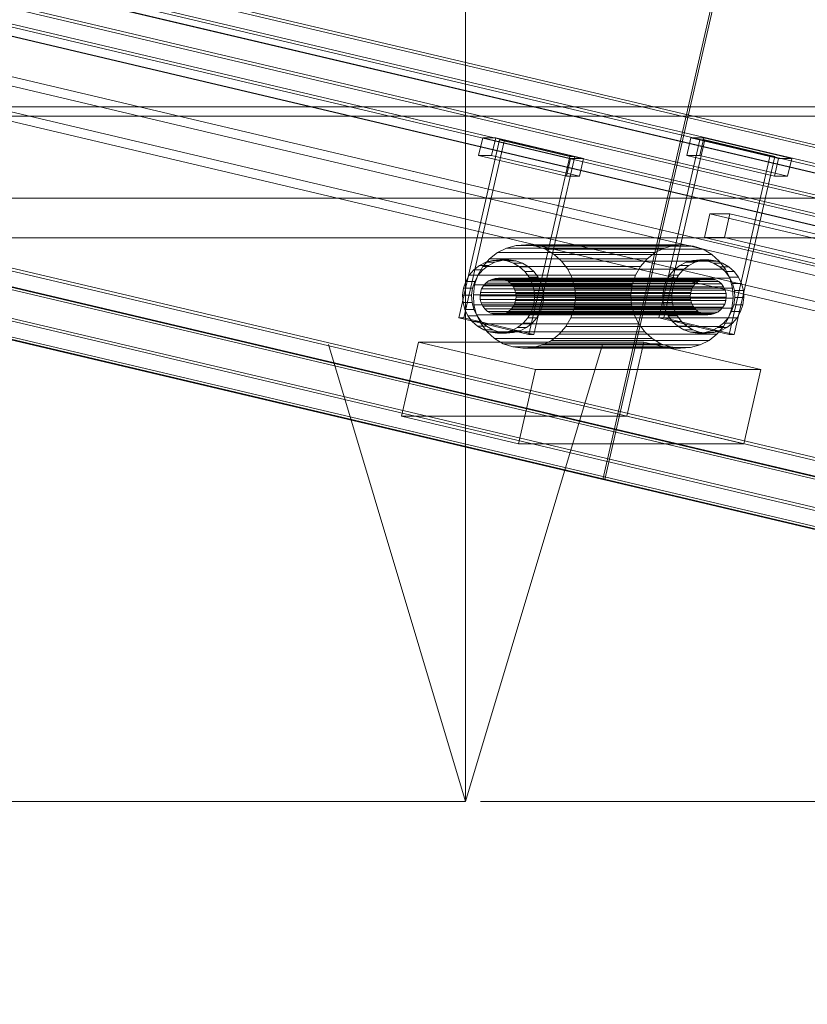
# Model space of a CAD drawing. Header units: millimetres. Extents: x -2233 to 61924, y -68080 to 6847.
# Tile 843 of 1056: x 27349 to 27607, y -67 to 257. Entities that reach past the tile are written whole.
import ezdxf

# ---------------------------------------------------------------- set-up
doc = ezdxf.new("R2010")
doc.units = ezdxf.units.MM
for name, color, linetype, lineweight in [('COTAS_P', 1, 'Continuous', 0), ('lateral_bajante_movil', 7, 'Continuous', 0), ('lateral_C09', 7, 'Continuous', 0), ('lateral_C10', 7, 'Continuous', 0)]:
    doc.layers.add(name, color=color, linetype=linetype, lineweight=lineweight)
doc.dimstyles.new('R19_100', dxfattribs={"dimtxt": 250, "dimasz": 150, "dimexe": 150, "dimexo": 80, "dimgap": 100, "dimtad": 1, "dimtih": 1, "dimtoh": 1, "dimdsep": 46, "dimcen": 0.09, "dimadec": 0, "dimazin": 0, "dimtfac": 1, "dimtdec": 4, "dimtofl": 0, "dimtmove": 0, "dimatfit": 3, "dimfxl": 1, "dimtolj": 1, "dimtzin": 0, "dimarcsym": 0})

# ---------------------------------------------------------------- blocks, each defined once
blk = doc.blocks.new('DIM_R28_17')
at = {"layer": 'COTAS_P'}
for p, q in [((27500, 400), (27900, 400)), ((27900, 400), (27855, 250)), ((27900, 0), (27900, 400)), ((27900, 400), (27945, 250)), ((27900, 0), (27855, 150)), ((27900, 0), (27945, 150)), ((27500, 0), (27900, 0))]:
    blk.add_line(p, q, dxfattribs=at)
blk.add_text('400 P', height=250, rotation=90, dxfattribs=at).set_placement((27800, 200))
blk = doc.blocks.new('DIM_R28_18')
at = {"layer": 'COTAS_P'}
for p, q in [((27500, 600), (27900, 600)), ((27900, 600), (27855, 450)), ((27900, 0), (27900, 600)), ((27900, 600), (27945, 450)), ((27900, 0), (27855, 150)), ((27900, 0), (27945, 150)), ((27500, 0), (27900, 0))]:
    blk.add_line(p, q, dxfattribs=at)
blk.add_text('600 P', height=250, rotation=90, dxfattribs=at).set_placement((27800, 300))
blk = doc.blocks.new('DIM_R28_31')
at = {"layer": 'COTAS_P'}
for p, q in [((26795.07, 0), (26795.07, -900)), ((28805.07, 0), (28805.07, -900)), ((26795.07, -900), (26945.07, -855)), ((28805.07, -900), (28655.07, -855)), ((26795.07, -900), (28805.07, -900)), ((26795.07, -900), (26945.07, -945)), ((28805.07, -900), (28655.07, -945))]:
    blk.add_line(p, q, dxfattribs=at)
blk.add_text('2010 P', height=250, dxfattribs=at).set_placement((27800.07, -800))
blk = doc.blocks.new('DIM_R28_32')
at = {"layer": 'COTAS_P'}
for p, q in [((26795.07, 1320), (27495.07, 1320)), ((27495.07, 1320), (27450.07, 1170)), ((27495.07, 0), (27495.07, 1320)), ((27495.07, 1320), (27540.07, 1170)), ((27495.07, 0), (27450.07, 150)), ((27495.07, 0), (27540.07, 150)), ((26795.07, 0), (27495.07, 0))]:
    blk.add_line(p, q, dxfattribs=at)
blk.add_text('1320 P', height=250, rotation=90, dxfattribs=at).set_placement((27395.07, 660))
blk = doc.blocks.new('DIM_R28_33')
at = {"layer": 'COTAS_P'}
for p, q in [((112.7, 0), (112.7, -2500)), ((61924.13, 0), (61924.13, -2500)), ((112.7, -2500), (262.7, -2455)), ((61924.13, -2500), (61774.13, -2455)), ((112.7, -2500), (61924.13, -2500)), ((112.7, -2500), (262.7, -2545)), ((61924.13, -2500), (61774.13, -2545))]:
    blk.add_line(p, q, dxfattribs=at)
blk.add_text('61811.43 P', height=250, dxfattribs=at).set_placement((31018.42, -2400))

msp = doc.modelspace()

# ---------------------------------------------------------------- linework, layer by layer
at = {"layer": 'lateral_bajante_movil'}
for p, q in [((26950.067, 225), (28253.576, 225)), ((26950.067, 185), (28253.576, 185))]:
    msp.add_line(p, q, dxfattribs=at)
at = {"layer": 'lateral_C09'}
for p, q in [((27755, 228.002), (27245, 228.002)), ((27755, 198.002), (27245, 198.002))]:
    msp.add_line(p, q, dxfattribs=at)
at = {"layer": 'lateral_C10'}
for p, q in [((27727.139, 170.516), (18892.629, 2252.211)), ((18896.739, 2252.211), (27731.249, 170.516)), ((27797.008, 170.516), (18962.499, 2252.211)), ((18966.609, 2252.211), (27801.118, 170.516)), ((18891.289, 2246.367), (27725.799, 164.672)), ((27729.909, 164.672), (18895.399, 2246.367)), ((18961.159, 2246.367), (27795.668, 164.672)), ((27799.778, 164.672), (18965.269, 2246.367)), ((27725.129, 161.75), (18890.619, 2243.445)), ((18891.277, 2243.445), (27725.787, 161.75)), ((27798.451, 161.75), (18963.941, 2243.445)), ((18964.599, 2243.445), (27799.108, 161.75)), ((27664.175, 151.298), (18964.175, 2201.298)), ((19013.494, 2201.298), (27713.494, 151.298)), ((18963.505, 2198.376), (27663.505, 148.376)), ((27712.824, 148.376), (19012.824, 2198.376)), ((27704.808, 73.112), (18870.298, 2154.807)), ((18874.408, 2154.807), (27708.918, 73.112)), ((27774.677, 73.112), (18940.167, 2154.807)), ((18944.277, 2154.807), (27778.787, 73.112)), ((18868.958, 2148.963), (27703.468, 67.268)), ((27704.125, 67.268), (18869.616, 2148.963)), ((27707.578, 67.268), (18873.068, 2148.963)), ((18938.828, 2148.963), (27773.337, 67.268)), ((18942.28, 2148.963), (27776.79, 67.268)), ((27777.447, 67.268), (18942.938, 2148.963)), ((26389.116, 376.972), (27540.135, 105.755)), ((27540.792, 105.755), (26389.773, 376.972)), ((26462.438, 376.972), (27613.456, 105.755)), ((27614.114, 105.755), (26463.095, 376.972)), ((27577.427, 268.419), (27540.135, 105.755)), ((27540.792, 105.755), (27578.085, 268.419)), ((27492.786, 158.753), (27506.185, 217.195)), ((27494.43, 158.753), (27507.829, 217.195)), ((27499.332, 212.03), (27500.672, 217.874)), ((27529.496, 211.082), (27500.672, 217.874)), ((27500.672, 217.874), (27504.947, 217.874)), ((27503.607, 212.03), (27504.947, 217.874)), ((27504.947, 217.874), (27533.77, 211.082)), ((27529.244, 211.761), (27506.185, 217.195)), ((27506.185, 217.195), (27507.829, 217.195)), ((27507.829, 217.195), (27530.888, 211.761)), ((27558.546, 158.753), (27571.945, 217.195)), ((27560.19, 158.753), (27573.589, 217.195)), ((27567.722, 212.03), (27569.062, 217.874)), ((27597.886, 211.082), (27569.062, 217.874)), ((27569.062, 217.874), (27573.337, 217.874)), ((27595.003, 211.761), (27571.945, 217.195)), ((27571.945, 217.195), (27573.589, 217.195)), ((27571.997, 212.03), (27573.337, 217.874)), ((27573.337, 217.874), (27602.16, 211.082)), ((27573.589, 217.195), (27596.647, 211.761)), ((27503.607, 212.03), (27499.332, 212.03)), ((27499.332, 212.03), (27528.156, 205.238)), ((27532.43, 205.238), (27503.607, 212.03)), ((27529.244, 211.761), (27515.845, 153.319)), ((27517.489, 153.319), (27530.888, 211.761)), ((27529.496, 211.082), (27528.156, 205.238)), ((27530.888, 211.761), (27529.244, 211.761)), ((27533.77, 211.082), (27529.496, 211.082)), ((27532.43, 205.238), (27533.77, 211.082)), ((27571.997, 212.03), (27567.722, 212.03)), ((27567.722, 212.03), (27596.546, 205.238)), ((27600.82, 205.238), (27571.997, 212.03)), ((27595.003, 211.761), (27581.605, 153.319)), ((27583.249, 153.319), (27596.647, 211.761)), ((27596.647, 211.761), (27595.003, 211.761)), ((27597.886, 211.082), (27596.546, 205.238)), ((27602.16, 211.082), (27597.886, 211.082)), ((27600.82, 205.238), (27602.16, 211.082)), ((27528.156, 205.238), (27532.43, 205.238)), ((27596.546, 205.238), (27600.82, 205.238)), ((27573.528, 185.152), (27575.314, 192.944)), ((27738.647, 154.458), (27575.314, 192.944)), ((27575.314, 192.944), (27581.89, 192.944)), ((27580.104, 185.152), (27581.89, 192.944)), ((27581.89, 192.944), (27745.223, 154.458)), ((27580.104, 185.152), (27573.528, 185.152)), ((27573.528, 185.152), (27736.861, 146.665)), ((27743.437, 146.665), (27580.104, 185.152)), ((27508.44, 181.682), (27505.493, 180.206)), ((27511.615, 182.547), (27508.44, 181.682)), ((27508.44, 181.682), (27560.226, 181.682)), ((27514.895, 182.767), (27511.615, 182.547)), ((27511.615, 182.547), (27563.4, 182.547)), ((27518.154, 182.335), (27514.895, 182.767)), ((27514.895, 182.767), (27566.68, 182.767)), ((27521.268, 181.266), (27518.154, 182.335)), ((27518.154, 182.335), (27569.94, 182.335)), ((27524.116, 179.602), (27521.268, 181.266)), ((27521.268, 181.266), (27573.053, 181.266)), ((27557.279, 180.206), (27560.226, 181.682)), ((27560.226, 181.682), (27563.4, 182.547)), ((27563.4, 182.547), (27566.68, 182.767)), ((27566.68, 182.767), (27569.94, 182.335)), ((27569.94, 182.335), (27573.053, 181.266)), ((27573.053, 181.266), (27575.901, 179.602)), ((27502.886, 178.176), (27500.721, 175.669)), ((27505.493, 180.206), (27502.886, 178.176)), ((27502.886, 178.176), (27554.672, 178.176)), ((27506.27, 177.77), (27503.955, 177.615)), ((27505.493, 180.206), (27557.279, 180.206)), ((27508.571, 177.465), (27506.27, 177.77)), ((27506.27, 177.77), (27509.229, 177.77)), ((27506.914, 177.615), (27509.229, 177.77)), ((27509.229, 177.77), (27511.53, 177.465)), ((27526.589, 177.406), (27524.116, 179.602)), ((27524.116, 179.602), (27575.901, 179.602)), ((27552.506, 175.669), (27554.672, 178.176)), ((27554.672, 178.176), (27557.279, 180.206)), ((27572.03, 177.77), (27569.715, 177.615)), ((27574.331, 177.465), (27572.03, 177.77)), ((27572.03, 177.77), (27574.989, 177.77)), ((27572.674, 177.615), (27574.989, 177.77)), ((27574.989, 177.77), (27577.29, 177.465)), ((27575.901, 179.602), (27578.374, 177.406)), ((27497.794, 174.529), (27496.265, 172.759)), ((27499.634, 175.962), (27497.794, 174.529)), ((27497.794, 174.529), (27500.753, 174.529)), ((27500.721, 175.669), (27499.079, 172.781)), ((27499.224, 172.759), (27500.753, 174.529)), ((27501.714, 177.004), (27499.634, 175.962)), ((27499.634, 175.962), (27502.593, 175.962)), ((27500.721, 175.669), (27552.506, 175.669)), ((27500.753, 174.529), (27502.593, 175.962)), ((27503.955, 177.615), (27501.714, 177.004)), ((27501.714, 177.004), (27504.673, 177.004)), ((27502.593, 175.962), (27504.673, 177.004)), ((27503.955, 177.615), (27506.914, 177.615)), ((27504.673, 177.004), (27506.914, 177.615)), ((27510.769, 176.71), (27508.571, 177.465)), ((27508.571, 177.465), (27511.53, 177.465)), ((27512.779, 175.535), (27510.769, 176.71)), ((27510.769, 176.71), (27513.728, 176.71)), ((27511.53, 177.465), (27513.728, 176.71)), ((27514.525, 173.985), (27512.779, 175.535)), ((27512.779, 175.535), (27515.738, 175.535)), ((27513.728, 176.71), (27515.738, 175.535)), ((27515.738, 175.535), (27517.484, 173.985)), ((27528.592, 174.763), (27526.589, 177.406)), ((27526.589, 177.406), (27578.374, 177.406)), ((27530.048, 171.776), (27528.592, 174.763)), ((27528.592, 174.763), (27580.377, 174.763)), ((27550.865, 172.781), (27552.506, 175.669)), ((27563.553, 174.529), (27562.025, 172.759)), ((27565.393, 175.962), (27563.553, 174.529)), ((27563.553, 174.529), (27566.512, 174.529)), ((27564.984, 172.759), (27566.512, 174.529)), ((27567.474, 177.004), (27565.393, 175.962)), ((27565.393, 175.962), (27568.352, 175.962)), ((27566.512, 174.529), (27568.352, 175.962)), ((27569.715, 177.615), (27567.474, 177.004)), ((27567.474, 177.004), (27570.433, 177.004)), ((27568.352, 175.962), (27570.433, 177.004)), ((27569.715, 177.615), (27572.674, 177.615)), ((27570.433, 177.004), (27572.674, 177.615)), ((27576.528, 176.71), (27574.331, 177.465)), ((27574.331, 177.465), (27577.29, 177.465)), ((27578.539, 175.535), (27576.528, 176.71)), ((27576.528, 176.71), (27579.488, 176.71)), ((27577.29, 177.465), (27579.488, 176.71)), ((27578.374, 177.406), (27580.377, 174.763)), ((27580.284, 173.985), (27578.539, 175.535)), ((27578.539, 175.535), (27581.498, 175.535)), ((27579.488, 176.71), (27581.498, 175.535)), ((27580.377, 174.763), (27581.833, 171.776)), ((27581.498, 175.535), (27583.244, 173.985)), ((27496.265, 172.759), (27495.106, 170.721)), ((27496.265, 172.759), (27499.224, 172.759)), ((27499.079, 172.781), (27498.025, 169.625)), ((27498.065, 170.721), (27499.224, 172.759)), ((27499.079, 172.781), (27550.865, 172.781)), ((27503.638, 171.39), (27502.598, 170.869)), ((27504.759, 171.695), (27503.638, 171.39)), ((27503.638, 171.39), (27572.686, 171.39)), ((27505.916, 171.773), (27504.759, 171.695)), ((27504.759, 171.695), (27573.806, 171.695)), ((27507.067, 171.62), (27505.916, 171.773)), ((27505.916, 171.773), (27574.964, 171.773)), ((27508.166, 171.243), (27507.067, 171.62)), ((27507.067, 171.62), (27576.114, 171.62)), ((27515.939, 172.12), (27514.525, 173.985)), ((27514.525, 173.985), (27517.484, 173.985)), ((27516.966, 170.011), (27515.939, 172.12)), ((27515.939, 172.12), (27518.898, 172.12)), ((27517.484, 173.985), (27518.898, 172.12)), ((27518.898, 172.12), (27519.926, 170.011)), ((27530.901, 168.557), (27530.048, 171.776)), ((27530.048, 171.776), (27581.833, 171.776)), ((27549.81, 169.625), (27550.865, 172.781)), ((27562.025, 172.759), (27560.866, 170.721)), ((27562.025, 172.759), (27564.984, 172.759)), ((27563.825, 170.721), (27564.984, 172.759)), ((27571.646, 170.869), (27572.686, 171.39)), ((27572.686, 171.39), (27573.806, 171.695)), ((27573.806, 171.695), (27574.964, 171.773)), ((27574.964, 171.773), (27576.114, 171.62)), ((27576.114, 171.62), (27577.213, 171.243)), ((27581.698, 172.12), (27580.284, 173.985)), ((27580.284, 173.985), (27583.244, 173.985)), ((27582.726, 170.011), (27581.698, 172.12)), ((27581.698, 172.12), (27584.657, 172.12)), ((27581.833, 171.776), (27582.686, 168.557)), ((27583.244, 173.985), (27584.657, 172.12)), ((27584.657, 172.12), (27585.685, 170.011)), ((27494.362, 168.493), (27494.061, 166.16)), ((27495.106, 170.721), (27494.362, 168.493)), ((27497.321, 168.493), (27494.362, 168.493)), ((27495.106, 170.721), (27498.065, 170.721)), ((27497.02, 166.16), (27497.321, 168.493)), ((27497.321, 168.493), (27498.065, 170.721)), ((27498.025, 169.625), (27497.598, 166.32)), ((27549.81, 169.625), (27498.025, 169.625)), ((27500.334, 168.249), (27499.962, 167.135)), ((27500.914, 169.268), (27500.334, 168.249)), ((27500.334, 168.249), (27569.382, 168.249)), ((27501.678, 170.152), (27500.914, 169.268)), ((27500.914, 169.268), (27569.961, 169.268)), ((27502.598, 170.869), (27501.678, 170.152)), ((27501.678, 170.152), (27570.726, 170.152)), ((27502.598, 170.869), (27571.646, 170.869)), ((27509.171, 170.656), (27508.166, 171.243)), ((27508.166, 171.243), (27577.213, 171.243)), ((27510.044, 169.881), (27509.171, 170.656)), ((27509.171, 170.656), (27578.218, 170.656)), ((27510.751, 168.948), (27510.044, 169.881)), ((27510.044, 169.881), (27579.091, 169.881)), ((27511.264, 167.894), (27510.751, 168.948)), ((27510.751, 168.948), (27579.798, 168.948)), ((27517.569, 167.739), (27516.966, 170.011)), ((27516.966, 170.011), (27519.926, 170.011)), ((27519.926, 170.011), (27520.528, 167.739)), ((27531.118, 165.232), (27530.901, 168.557)), ((27530.901, 168.557), (27582.686, 168.557)), ((27549.383, 166.32), (27549.81, 169.625)), ((27560.121, 168.493), (27559.82, 166.16)), ((27560.866, 170.721), (27560.121, 168.493)), ((27563.081, 168.493), (27560.121, 168.493)), ((27560.866, 170.721), (27563.825, 170.721)), ((27562.779, 166.16), (27563.081, 168.493)), ((27563.081, 168.493), (27563.825, 170.721)), ((27569.01, 167.135), (27569.382, 168.249)), ((27569.382, 168.249), (27569.961, 169.268)), ((27569.961, 169.268), (27570.726, 170.152)), ((27570.726, 170.152), (27571.646, 170.869)), ((27577.213, 171.243), (27578.218, 170.656)), ((27578.218, 170.656), (27579.091, 169.881)), ((27579.091, 169.881), (27579.798, 168.948)), ((27579.798, 168.948), (27580.312, 167.894)), ((27582.686, 168.557), (27582.904, 165.232)), ((27583.328, 167.739), (27582.726, 170.011)), ((27582.726, 170.011), (27585.685, 170.011)), ((27585.685, 170.011), (27586.287, 167.739)), ((27494.061, 166.16), (27494.214, 163.813)), ((27494.061, 166.16), (27497.02, 166.16)), ((27497.173, 163.813), (27497.02, 166.16)), ((27497.598, 166.32), (27497.815, 162.995)), ((27497.598, 166.32), (27549.383, 166.32)), ((27499.962, 167.135), (27499.812, 165.968)), ((27499.812, 165.968), (27499.888, 164.795)), ((27499.812, 165.968), (27568.859, 165.968)), ((27569.01, 167.135), (27499.962, 167.135)), ((27511.566, 166.758), (27511.264, 167.894)), ((27511.264, 167.894), (27580.312, 167.894)), ((27511.492, 164.418), (27511.642, 165.584)), ((27511.642, 165.584), (27511.566, 166.758)), ((27511.566, 166.758), (27580.613, 166.758)), ((27511.642, 165.584), (27580.69, 165.584)), ((27517.421, 163.059), (27517.722, 165.392)), ((27517.722, 165.392), (27517.569, 167.739)), ((27517.569, 167.739), (27520.528, 167.739)), ((27517.722, 165.392), (27520.681, 165.392)), ((27520.681, 165.392), (27520.38, 163.059)), ((27520.528, 167.739), (27520.681, 165.392)), ((27530.691, 161.928), (27531.118, 165.232)), ((27531.118, 165.232), (27582.904, 165.232)), ((27549.601, 162.995), (27549.383, 166.32)), ((27559.82, 166.16), (27559.974, 163.813)), ((27559.82, 166.16), (27562.779, 166.16)), ((27562.933, 163.813), (27562.779, 166.16)), ((27568.859, 165.968), (27569.01, 167.135)), ((27568.936, 164.795), (27568.859, 165.968)), ((27580.312, 167.894), (27580.613, 166.758)), ((27580.69, 165.584), (27580.539, 164.418)), ((27580.613, 166.758), (27580.69, 165.584)), ((27582.904, 165.232), (27582.477, 161.928)), ((27583.18, 163.059), (27583.482, 165.392)), ((27583.482, 165.392), (27583.328, 167.739)), ((27583.328, 167.739), (27586.287, 167.739)), ((27583.482, 165.392), (27586.441, 165.392)), ((27586.441, 165.392), (27586.139, 163.059)), ((27586.287, 167.739), (27586.441, 165.392)), ((27494.214, 163.813), (27494.816, 161.541)), ((27494.214, 163.813), (27497.173, 163.813)), ((27497.775, 161.541), (27497.173, 163.813)), ((27497.815, 162.995), (27498.668, 159.777)), ((27497.815, 162.995), (27549.601, 162.995)), ((27499.888, 164.795), (27500.189, 163.659)), ((27499.888, 164.795), (27568.936, 164.795)), ((27500.189, 163.659), (27500.703, 162.604)), ((27500.189, 163.659), (27569.237, 163.659)), ((27500.703, 162.604), (27501.41, 161.672)), ((27500.703, 162.604), (27569.751, 162.604)), ((27501.41, 161.672), (27502.283, 160.897)), ((27501.41, 161.672), (27570.458, 161.672)), ((27509.776, 161.4), (27510.54, 162.285)), ((27510.54, 162.285), (27511.119, 163.304)), ((27510.54, 162.285), (27579.588, 162.285)), ((27511.119, 163.304), (27511.492, 164.418)), ((27511.119, 163.304), (27580.167, 163.304)), ((27511.492, 164.418), (27580.539, 164.418)), ((27516.676, 160.831), (27517.421, 163.059)), ((27517.421, 163.059), (27520.38, 163.059)), ((27520.38, 163.059), (27519.636, 160.831)), ((27529.637, 158.771), (27530.691, 161.928)), ((27530.691, 161.928), (27582.477, 161.928)), ((27550.454, 159.777), (27549.601, 162.995)), ((27559.974, 163.813), (27560.576, 161.541)), ((27559.974, 163.813), (27562.933, 163.813)), ((27563.535, 161.541), (27562.933, 163.813)), ((27569.237, 163.659), (27568.936, 164.795)), ((27569.751, 162.604), (27569.237, 163.659)), ((27570.458, 161.672), (27569.751, 162.604)), ((27571.331, 160.897), (27570.458, 161.672)), ((27579.588, 162.285), (27578.823, 161.4)), ((27580.167, 163.304), (27579.588, 162.285)), ((27580.539, 164.418), (27580.167, 163.304)), ((27582.477, 161.928), (27581.422, 158.771)), ((27582.436, 160.831), (27583.18, 163.059)), ((27583.18, 163.059), (27586.139, 163.059)), ((27586.139, 163.059), (27585.395, 160.831)), ((27494.43, 158.753), (27492.786, 158.753)), ((27492.786, 158.753), (27515.845, 153.319)), ((27517.489, 153.319), (27494.43, 158.753)), ((27494.816, 161.541), (27495.844, 159.432)), ((27494.816, 161.541), (27497.775, 161.541)), ((27495.844, 159.432), (27497.258, 157.567)), ((27495.844, 159.432), (27498.803, 159.432)), ((27498.803, 159.432), (27497.775, 161.541)), ((27498.668, 159.777), (27500.124, 156.789)), ((27498.668, 159.777), (27550.454, 159.777)), ((27500.217, 157.567), (27498.803, 159.432)), ((27502.283, 160.897), (27503.288, 160.309)), ((27502.283, 160.897), (27571.331, 160.897)), ((27503.288, 160.309), (27504.387, 159.932)), ((27503.288, 160.309), (27572.336, 160.309)), ((27504.387, 159.932), (27505.537, 159.779)), ((27504.387, 159.932), (27573.435, 159.932)), ((27505.537, 159.779), (27506.695, 159.857)), ((27505.537, 159.779), (27574.585, 159.779)), ((27506.695, 159.857), (27507.816, 160.162)), ((27506.695, 159.857), (27575.743, 159.857)), ((27507.816, 160.162), (27508.856, 160.683)), ((27507.816, 160.162), (27576.863, 160.162)), ((27508.856, 160.683), (27509.776, 161.4)), ((27508.856, 160.683), (27577.903, 160.683)), ((27509.776, 161.4), (27578.823, 161.4)), ((27513.989, 157.024), (27515.518, 158.793)), ((27515.518, 158.793), (27516.676, 160.831)), ((27515.518, 158.793), (27518.477, 158.793)), ((27516.676, 160.831), (27519.636, 160.831)), ((27518.477, 158.793), (27516.948, 157.024)), ((27519.636, 160.831), (27518.477, 158.793)), ((27527.995, 155.884), (27529.637, 158.771)), ((27529.637, 158.771), (27581.422, 158.771)), ((27551.91, 156.789), (27550.454, 159.777)), ((27560.19, 158.753), (27558.546, 158.753)), ((27558.546, 158.753), (27581.605, 153.319)), ((27583.249, 153.319), (27560.19, 158.753)), ((27560.576, 161.541), (27561.604, 159.432)), ((27560.576, 161.541), (27563.535, 161.541)), ((27561.604, 159.432), (27563.017, 157.567)), ((27561.604, 159.432), (27564.563, 159.432)), ((27564.563, 159.432), (27563.535, 161.541)), ((27565.977, 157.567), (27564.563, 159.432)), ((27572.336, 160.309), (27571.331, 160.897)), ((27573.435, 159.932), (27572.336, 160.309)), ((27574.585, 159.779), (27573.435, 159.932)), ((27575.743, 159.857), (27574.585, 159.779)), ((27576.863, 160.162), (27575.743, 159.857)), ((27577.903, 160.683), (27576.863, 160.162)), ((27578.823, 161.4), (27577.903, 160.683)), ((27579.748, 157.024), (27581.277, 158.793)), ((27581.422, 158.771), (27579.781, 155.884)), ((27581.277, 158.793), (27582.436, 160.831)), ((27581.277, 158.793), (27584.236, 158.793)), ((27582.436, 160.831), (27585.395, 160.831)), ((27584.236, 158.793), (27582.708, 157.024)), ((27585.395, 160.831), (27584.236, 158.793)), ((27497.258, 157.567), (27499.003, 156.017)), ((27497.258, 157.567), (27500.217, 157.567)), ((27499.003, 156.017), (27501.014, 154.842)), ((27499.003, 156.017), (27501.963, 156.017)), ((27500.124, 156.789), (27502.127, 154.146)), ((27500.124, 156.789), (27551.91, 156.789)), ((27501.963, 156.017), (27500.217, 157.567)), ((27503.973, 154.842), (27501.963, 156.017)), ((27510.069, 154.548), (27512.149, 155.59)), ((27512.149, 155.59), (27513.989, 157.024)), ((27512.149, 155.59), (27515.108, 155.59)), ((27515.108, 155.59), (27513.028, 154.548)), ((27513.989, 157.024), (27516.948, 157.024)), ((27516.948, 157.024), (27515.108, 155.59)), ((27525.829, 153.377), (27527.995, 155.884)), ((27527.995, 155.884), (27579.781, 155.884)), ((27553.913, 154.146), (27551.91, 156.789)), ((27563.017, 157.567), (27564.763, 156.017)), ((27563.017, 157.567), (27565.977, 157.567)), ((27564.763, 156.017), (27566.773, 154.842)), ((27564.763, 156.017), (27567.722, 156.017)), ((27567.722, 156.017), (27565.977, 157.567)), ((27569.733, 154.842), (27567.722, 156.017)), ((27575.828, 154.548), (27577.909, 155.59)), ((27579.781, 155.884), (27577.615, 153.377)), ((27577.909, 155.59), (27579.748, 157.024)), ((27577.909, 155.59), (27580.868, 155.59)), ((27580.868, 155.59), (27578.787, 154.548)), ((27579.748, 157.024), (27582.708, 157.024)), ((27582.708, 157.024), (27580.868, 155.59)), ((27501.014, 154.842), (27503.212, 154.088)), ((27501.014, 154.842), (27503.973, 154.842)), ((27502.127, 154.146), (27504.6, 151.951)), ((27502.127, 154.146), (27553.913, 154.146)), ((27503.212, 154.088), (27505.512, 153.782)), ((27503.212, 154.088), (27506.171, 154.088)), ((27506.171, 154.088), (27503.973, 154.842)), ((27504.6, 151.951), (27507.448, 150.287)), ((27504.6, 151.951), (27556.386, 151.951)), ((27505.512, 153.782), (27507.828, 153.938)), ((27505.512, 153.782), (27508.472, 153.782)), ((27508.472, 153.782), (27506.171, 154.088)), ((27507.828, 153.938), (27510.069, 154.548)), ((27507.828, 153.938), (27510.787, 153.938)), ((27510.787, 153.938), (27508.472, 153.782)), ((27510.069, 154.548), (27513.028, 154.548)), ((27513.028, 154.548), (27510.787, 153.938)), ((27515.845, 153.319), (27517.489, 153.319)), ((27523.223, 151.346), (27525.829, 153.377)), ((27525.829, 153.377), (27577.615, 153.377)), ((27556.386, 151.951), (27553.913, 154.146)), ((27559.234, 150.287), (27556.386, 151.951)), ((27566.773, 154.842), (27568.971, 154.088)), ((27566.773, 154.842), (27569.733, 154.842)), ((27568.971, 154.088), (27571.272, 153.782)), ((27568.971, 154.088), (27571.93, 154.088)), ((27571.93, 154.088), (27569.733, 154.842)), ((27571.272, 153.782), (27573.587, 153.938)), ((27571.272, 153.782), (27574.231, 153.782)), ((27574.231, 153.782), (27571.93, 154.088)), ((27573.587, 153.938), (27575.828, 154.548)), ((27573.587, 153.938), (27576.546, 153.938)), ((27576.546, 153.938), (27574.231, 153.782)), ((27577.615, 153.377), (27575.009, 151.346)), ((27575.828, 154.548), (27578.787, 154.548)), ((27578.787, 154.548), (27576.546, 153.938)), ((27581.605, 153.319), (27583.249, 153.319)), ((27473.996, 126.472), (27479.579, 150.823)), ((27518.01, 141.768), (27479.579, 150.823)), ((27479.579, 150.823), (27553.559, 150.823)), ((27507.448, 150.287), (27510.562, 149.218)), ((27507.448, 150.287), (27559.234, 150.287)), ((27510.562, 149.218), (27513.821, 148.785)), ((27510.562, 149.218), (27562.347, 149.218)), ((27513.821, 148.785), (27517.101, 149.005)), ((27513.821, 148.785), (27565.607, 148.785)), ((27517.101, 149.005), (27520.276, 149.87)), ((27517.101, 149.005), (27568.887, 149.005)), ((27520.276, 149.87), (27523.223, 151.346)), ((27520.276, 149.87), (27572.061, 149.87)), ((27523.223, 151.346), (27575.009, 151.346)), ((27547.976, 126.472), (27553.559, 150.823)), ((27553.559, 150.823), (27591.99, 141.768)), ((27562.347, 149.218), (27559.234, 150.287)), ((27565.607, 148.785), (27562.347, 149.218)), ((27568.887, 149.005), (27565.607, 148.785)), ((27572.061, 149.87), (27568.887, 149.005)), ((27575.009, 151.346), (27572.061, 149.87)), ((27518.01, 141.768), (27512.428, 117.417)), ((27591.99, 141.768), (27518.01, 141.768)), ((27586.407, 117.417), (27591.99, 141.768)), ((27547.976, 126.472), (27473.996, 126.472)), ((27473.996, 126.472), (27512.428, 117.417)), ((27586.407, 117.417), (27547.976, 126.472)), ((27512.428, 117.417), (27586.407, 117.417)), ((27540.135, 105.755), (27540.792, 105.755))]:
    msp.add_line(p, q, dxfattribs=at)

# ---------------------------------------------------------------- dimensions: what is measured, and where the dimension line sits
at = {"layer": 'COTAS_P'}
for p1, p2, distance, picture, middle in [((26795.067, 0), (26795.067, 1320), -700, 'DIM_R28_32', (27495.067, 660)), ((27500, 0), (27500, 600), -400, 'DIM_R28_18', (27900, 300)), ((27500, 0), (27500, 400), -400, 'DIM_R28_17', (27900, 200)), ((112.7, 0), (61924.134, 0), -2500, 'DIM_R28_33', (31018.417, -2500)), ((26795.067, 0), (28805.067, 0), -900, 'DIM_R28_31', (27800.067, -900))]:
    dim = msp.add_aligned_dim(p1=p1, p2=p2, distance=distance, text='<> P', dimstyle='R19_100', dxfattribs=at)
    dim.commit()
    dim.dimension.update_dxf_attribs({"geometry": picture, "text_midpoint": middle})

doc.saveas('drawing.dxf')
